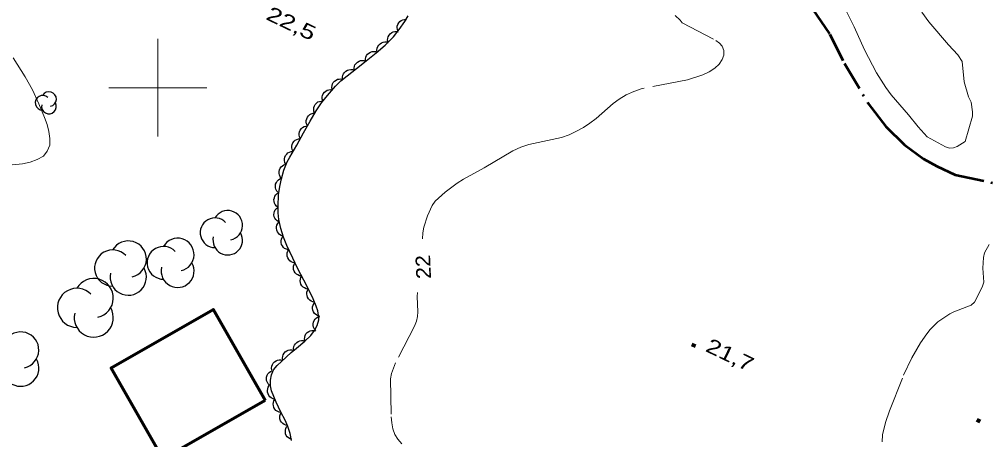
# Model space of a CAD drawing. Extents: x 355726 to 357533, y 5103782 to 5105258.
# Drawn here: x 356885.8 to 356984.6, y 5104364 to 5104407 of the extents above; entities that cross this region are included whole.
import ezdxf
from ezdxf.enums import TextEntityAlignment as Align

# ---------------------------------------------------------------- set-up
doc = ezdxf.new("R2010")
doc.units = 0
doc.header["$LTSCALE"] = 0.6
for name, pattern in [('DASH_DOUBLE_DOT', [9.2, 5, -1.2, 0.3, -1.2, 0.3, -1.2]), ('DOT_DASHED', [7.7, 5, -1.2, 0.3, -1.2]), ('LONG_DASHED', [7.5, 6, -1.5])]:
    doc.linetypes.add(name, pattern=pattern)
for name, color, linetype, lineweight in [('2', 7, 'LONG_DASHED', 13), ('3', 7, 'Continuous', 140), ('31', 7, 'Continuous', 35), ('4', 7, 'DASH_DOUBLE_DOT', 53), ('44', 7, 'Continuous', 25), ('61', 7, 'Continuous', 13)]:
    doc.layers.add(name, color=color, linetype=linetype, lineweight=lineweight)

msp = doc.modelspace()

# ---------------------------------------------------------------- linework, layer by layer
at = {"layer": '2'}
for points in [[(356952.9, 5104407.37), (356953.4, 5104406.92), (356953.62, 5104406.65), (356957.06, 5104404.82), (356957.44, 5104404.57), (356957.7, 5104404.24), (356957.86, 5104403.8), (356957.87, 5104403.32), (356957.69, 5104402.87), (356957.38, 5104402.4), (356956.94, 5104402), (356956.38, 5104401.63), (356955.72, 5104401.32), (356954.15, 5104400.8), (356949.52, 5104399.92), (356948.66, 5104399.62), (356947.88, 5104399.26), (356947.17, 5104398.84), (356946.54, 5104398.38), (356944.82, 5104396.84), (356944.18, 5104396.36), (356943.51, 5104395.92), (356942.81, 5104395.54), (356942.06, 5104395.17), (356941.26, 5104394.92), (356937.94, 5104394.19), (356937.11, 5104393.91), (356936.31, 5104393.55), (356933.37, 5104391.8), (356931.26, 5104390.66), (356930.61, 5104390.25), (356929.37, 5104389.3), (356928.37, 5104388.4), (356928.06, 5104387.95), (356927.58, 5104386.91), (356927.2, 5104385.73), (356927.1, 5104385.16), (356927.06, 5104384.54)], [(356978.1, 5104407.71), (356978.83, 5104406.73), (356980.85, 5104404.38), (356981.8, 5104403.37), (356982.22, 5104402.67), (356982.42, 5104400.61), (356982.88, 5104399.05), (356983.16, 5104398.53), (356983.28, 5104397.54), (356983.28, 5104397.09), (356982.54, 5104394.51), (356981.72, 5104393.97), (356981.35, 5104393.84), (356980.95, 5104393.83), (356980.53, 5104393.94), (356978.66, 5104394.98), (356977.72, 5104396), (356976.73, 5104397.23), (356974.96, 5104399.28), (356974.42, 5104400.01), (356973.48, 5104401.51), (356972.26, 5104403.86), (356971.18, 5104406.24), (356970.4, 5104407.8)], [(356974.06, 5104363.78), (356974.1, 5104364.48), (356974.41, 5104365.76), (356974.82, 5104366.94), (356976.25, 5104370.61), (356977.09, 5104372.36), (356977.97, 5104373.9), (356978.61, 5104374.84), (356978.97, 5104375.28), (356979.75, 5104376.04), (356980.97, 5104376.87), (356981.38, 5104377.09), (356983.16, 5104377.75), (356983.49, 5104378.07), (356984.12, 5104379.26), (356984.32, 5104379.7), (356984.44, 5104380.11), (356984.36, 5104381.55), (356984.41, 5104382.62), (356984.52, 5104383.11), (356985, 5104383.98)], [(356926.56, 5104379.05), (356926.52, 5104378.66), (356926.6, 5104377.09), (356926.56, 5104376.61), (356926.44, 5104376.13), (356926.25, 5104375.62), (356924.3, 5104371.86), (356923.88, 5104370.76), (356923.8, 5104370.22), (356923.87, 5104366.34), (356923.91, 5104365.72), (356924.04, 5104365.12), (356924.25, 5104364.54), (356924.55, 5104364.04), (356924.94, 5104363.59)]]:
    msp.add_lwpolyline(points, dxfattribs=at)
at = {"layer": '2', "linetype": 'Continuous'}
msp.add_lwpolyline([(356885.21, 5104403.05), (356886.45, 5104401.11), (356887.18, 5104399.79), (356887.84, 5104398.36), (356888.42, 5104396.95), (356888.68, 5104396.23), (356888.87, 5104395.51), (356888.98, 5104394.8), (356888.95, 5104394.13), (356888.7, 5104393.5), (356888.3, 5104393), (356887.68, 5104392.65), (356886.97, 5104392.38), (356886.16, 5104392.22), (356882.58, 5104391.88)], dxfattribs=at)
at = {"layer": '3'}
for p, q in [((356954.6, 5104373.73), (356954.96, 5104373.56)), ((356983.72, 5104366.02), (356984.08, 5104365.85))]:
    msp.add_line(p, q, dxfattribs=at)
at = {"layer": '31', "lineweight": 70}
msp.add_lwpolyline([(356910.99, 5104368.01), (356900.56, 5104362.05), (356895.23, 5104371.36), (356905.67, 5104377.33), (356910.99, 5104368.01)], close=True, dxfattribs=at)
at = {"layer": '4'}
msp.add_lwpolyline([(356966.98, 5104408), (356968.71, 5104405.47), (356970.19, 5104402.49), (356972.62, 5104398.4), (356974.43, 5104396.02), (356976.35, 5104394.17), (356978.28, 5104392.71), (356979.63, 5104391.96), (356981.51, 5104391.1), (356985.54, 5104390.23)], dxfattribs=at)
at = {"layer": '44', "linetype": 'DOT_DASHED'}
msp.add_lwpolyline([(356913.66, 5104363.9), (356913.53, 5104364.63), (356913.31, 5104365.34), (356913.02, 5104366), (356912.59, 5104366.83), (356912.11, 5104367.84), (356911.63, 5104368.98), (356911.52, 5104369.51), (356911.52, 5104370.08), (356911.62, 5104370.63), (356911.82, 5104371.16), (356912.19, 5104371.59), (356912.65, 5104372.01), (356913.64, 5104372.93), (356914.19, 5104373.36), (356915.03, 5104374.07), (356915.63, 5104374.67), (356916.02, 5104375.16), (356916.29, 5104375.69), (356916.45, 5104376.26), (356916.45, 5104376.48), (356916.35, 5104377.17), (356916.19, 5104377.66), (356915.89, 5104378.41), (356915.53, 5104379.13), (356914.93, 5104380.33), (356914.33, 5104381.47), (356913.79, 5104382.57), (356913.18, 5104383.87), (356912.85, 5104384.73), (356912.58, 5104385.59), (356912.37, 5104386.51), (356912.31, 5104387.19), (356912.31, 5104387.88), (356912.35, 5104389.04), (356912.46, 5104389.91), (356912.64, 5104390.69), (356912.9, 5104391.58), (356913.23, 5104392.42), (356913.5, 5104392.91), (356914.2, 5104394.13), (356914.91, 5104395.38), (356915.58, 5104396.59), (356916.2, 5104397.65), (356916.74, 5104398.44), (356917.34, 5104399.2), (356918.17, 5104400.15), (356918.72, 5104400.69), (356919.35, 5104401.22), (356920.3, 5104401.97), (356921.31, 5104402.76), (356922.32, 5104403.55), (356923.23, 5104404.34), (356924.08, 5104405.2), (356924.69, 5104405.94), (356925.25, 5104406.76), (356925.58, 5104407.34)], dxfattribs=at)
at = {"layer": '44'}
for points in [[(356924.56, 5104405.75), (356924.49, 5104405.95), (356924.47, 5104406.15), (356924.48, 5104406.31), (356924.54, 5104406.48), (356924.63, 5104406.64), (356924.76, 5104406.78), (356924.88, 5104406.88), (356925.05, 5104406.95), (356925.23, 5104406.99), (356925.41, 5104406.99)], [(356923.54, 5104404.65), (356923.5, 5104404.86), (356923.52, 5104405.06), (356923.56, 5104405.22), (356923.64, 5104405.37), (356923.76, 5104405.52), (356923.92, 5104405.63), (356924.06, 5104405.71), (356924.23, 5104405.75), (356924.42, 5104405.75), (356924.59, 5104405.72)], [(356922.43, 5104403.65), (356922.41, 5104403.85), (356922.44, 5104404.05), (356922.49, 5104404.21), (356922.59, 5104404.36), (356922.72, 5104404.49), (356922.88, 5104404.59), (356923.03, 5104404.66), (356923.2, 5104404.68), (356923.39, 5104404.68), (356923.56, 5104404.63)], [(356921.25, 5104402.72), (356921.24, 5104402.92), (356921.28, 5104403.12), (356921.34, 5104403.28), (356921.45, 5104403.42), (356921.58, 5104403.54), (356921.75, 5104403.63), (356921.9, 5104403.7), (356922.08, 5104403.71), (356922.26, 5104403.7), (356922.44, 5104403.64)], [(356920.07, 5104401.79), (356920.06, 5104402), (356920.1, 5104402.2), (356920.16, 5104402.35), (356920.27, 5104402.49), (356920.4, 5104402.62), (356920.57, 5104402.71), (356920.72, 5104402.77), (356920.9, 5104402.79), (356921.08, 5104402.77), (356921.25, 5104402.72)], [(356918.9, 5104400.86), (356918.88, 5104401.07), (356918.92, 5104401.27), (356918.98, 5104401.42), (356919.09, 5104401.56), (356919.22, 5104401.69), (356919.39, 5104401.78), (356919.54, 5104401.84), (356919.72, 5104401.86), (356919.9, 5104401.85), (356920.07, 5104401.79)], [(356917.82, 5104399.81), (356917.79, 5104400.02), (356917.81, 5104400.22), (356917.85, 5104400.38), (356917.94, 5104400.53), (356918.06, 5104400.67), (356918.22, 5104400.78), (356918.36, 5104400.86), (356918.53, 5104400.89), (356918.72, 5104400.9), (356918.89, 5104400.86)], [(356916.86, 5104398.66), (356916.81, 5104398.86), (356916.82, 5104399.06), (356916.85, 5104399.22), (356916.92, 5104399.38), (356917.03, 5104399.53), (356917.18, 5104399.65), (356917.32, 5104399.74), (356917.49, 5104399.79), (356917.67, 5104399.81), (356917.85, 5104399.78)], [(356916.03, 5104397.4), (356915.95, 5104397.6), (356915.94, 5104397.8), (356915.95, 5104397.97), (356916.01, 5104398.13), (356916.1, 5104398.29), (356916.23, 5104398.43), (356916.35, 5104398.54), (356916.52, 5104398.6), (356916.7, 5104398.64), (356916.88, 5104398.64)], [(356915.29, 5104396.1), (356915.2, 5104396.29), (356915.17, 5104396.49), (356915.17, 5104396.65), (356915.22, 5104396.82), (356915.29, 5104396.99), (356915.42, 5104397.14), (356915.53, 5104397.25), (356915.69, 5104397.33), (356915.87, 5104397.38), (356916.05, 5104397.39)], [(356914.58, 5104394.78), (356914.48, 5104394.97), (356914.45, 5104395.17), (356914.44, 5104395.33), (356914.48, 5104395.5), (356914.56, 5104395.67), (356914.68, 5104395.82), (356914.79, 5104395.94), (356914.95, 5104396.02), (356915.12, 5104396.08), (356915.3, 5104396.09)], [(356913.83, 5104393.48), (356913.74, 5104393.67), (356913.7, 5104393.87), (356913.7, 5104394.03), (356913.74, 5104394.2), (356913.82, 5104394.37), (356913.94, 5104394.52), (356914.06, 5104394.63), (356914.21, 5104394.71), (356914.39, 5104394.77), (356914.57, 5104394.78)], [(356913.09, 5104392.17), (356913, 5104392.36), (356912.96, 5104392.56), (356912.96, 5104392.72), (356913, 5104392.89), (356913.07, 5104393.06), (356913.19, 5104393.21), (356913.31, 5104393.33), (356913.46, 5104393.41), (356913.64, 5104393.47), (356913.82, 5104393.49)], [(356912.65, 5104390.73), (356912.52, 5104390.9), (356912.44, 5104391.08), (356912.4, 5104391.24), (356912.4, 5104391.42), (356912.44, 5104391.6), (356912.52, 5104391.77), (356912.61, 5104391.91), (356912.74, 5104392.02), (356912.9, 5104392.12), (356913.07, 5104392.17)], [(356912.31, 5104389.27), (356912.17, 5104389.43), (356912.08, 5104389.61), (356912.03, 5104389.77), (356912.02, 5104389.94), (356912.05, 5104390.12), (356912.12, 5104390.3), (356912.2, 5104390.44), (356912.33, 5104390.57), (356912.48, 5104390.67), (356912.65, 5104390.74)], [(356912.31, 5104387.76), (356912.14, 5104387.89), (356912.01, 5104388.05), (356911.93, 5104388.19), (356911.89, 5104388.37), (356911.88, 5104388.55), (356911.92, 5104388.74), (356911.97, 5104388.89), (356912.07, 5104389.04), (356912.21, 5104389.17), (356912.36, 5104389.26)], [(356912.39, 5104386.27), (356912.21, 5104386.37), (356912.07, 5104386.52), (356911.97, 5104386.65), (356911.91, 5104386.81), (356911.88, 5104387), (356911.89, 5104387.19), (356911.92, 5104387.35), (356912.01, 5104387.5), (356912.12, 5104387.65), (356912.26, 5104387.76)], [(356912.82, 5104384.83), (356912.62, 5104384.89), (356912.45, 5104385), (356912.33, 5104385.11), (356912.23, 5104385.26), (356912.16, 5104385.43), (356912.14, 5104385.62), (356912.13, 5104385.78), (356912.18, 5104385.95), (356912.26, 5104386.12), (356912.37, 5104386.26)], [(356913.35, 5104383.42), (356913.15, 5104383.47), (356912.97, 5104383.57), (356912.84, 5104383.67), (356912.74, 5104383.82), (356912.66, 5104383.98), (356912.62, 5104384.17), (356912.6, 5104384.33), (356912.64, 5104384.51), (356912.71, 5104384.68), (356912.81, 5104384.83)], [(356914.02, 5104382.08), (356913.81, 5104382.11), (356913.63, 5104382.2), (356913.49, 5104382.29), (356913.38, 5104382.43), (356913.29, 5104382.59), (356913.24, 5104382.77), (356913.21, 5104382.93), (356913.23, 5104383.11), (356913.29, 5104383.28), (356913.38, 5104383.44)], [(356914.71, 5104380.75), (356914.5, 5104380.77), (356914.32, 5104380.85), (356914.17, 5104380.94), (356914.05, 5104381.07), (356913.95, 5104381.22), (356913.89, 5104381.4), (356913.86, 5104381.56), (356913.88, 5104381.74), (356913.93, 5104381.92), (356914.01, 5104382.08)], [(356915.39, 5104379.41), (356915.18, 5104379.44), (356915, 5104379.52), (356914.86, 5104379.61), (356914.74, 5104379.74), (356914.64, 5104379.9), (356914.59, 5104380.08), (356914.56, 5104380.24), (356914.58, 5104380.42), (356914.63, 5104380.6), (356914.72, 5104380.75)], [(356916.06, 5104378.07), (356915.85, 5104378.1), (356915.67, 5104378.18), (356915.53, 5104378.27), (356915.41, 5104378.4), (356915.32, 5104378.56), (356915.26, 5104378.74), (356915.23, 5104378.9), (356915.25, 5104379.08), (356915.3, 5104379.25), (356915.39, 5104379.41)], [(356916.52, 5104376.64), (356916.32, 5104376.7), (356916.15, 5104376.81), (356916.03, 5104376.92), (356915.93, 5104377.06), (356915.86, 5104377.23), (356915.83, 5104377.42), (356915.82, 5104377.59), (356915.87, 5104377.76), (356915.95, 5104377.92), (356916.06, 5104378.07)], [(356916.14, 5104375.16), (356916.01, 5104375.32), (356915.93, 5104375.51), (356915.88, 5104375.67), (356915.88, 5104375.84), (356915.92, 5104376.02), (356916, 5104376.2), (356916.09, 5104376.34), (356916.22, 5104376.45), (356916.38, 5104376.55), (356916.55, 5104376.61)], [(356915.05, 5104374.09), (356915.01, 5104374.29), (356915.03, 5104374.49), (356915.07, 5104374.65), (356915.15, 5104374.81), (356915.27, 5104374.95), (356915.43, 5104375.06), (356915.57, 5104375.14), (356915.74, 5104375.17), (356915.93, 5104375.18), (356916.11, 5104375.15)], [(356913.9, 5104373.12), (356913.88, 5104373.32), (356913.92, 5104373.52), (356913.97, 5104373.68), (356914.07, 5104373.82), (356914.2, 5104373.95), (356914.36, 5104374.05), (356914.51, 5104374.12), (356914.69, 5104374.14), (356914.87, 5104374.13), (356915.05, 5104374.08)], [(356912.78, 5104372.13), (356912.74, 5104372.33), (356912.77, 5104372.53), (356912.82, 5104372.69), (356912.91, 5104372.84), (356913.03, 5104372.98), (356913.19, 5104373.08), (356913.34, 5104373.16), (356913.51, 5104373.19), (356913.7, 5104373.19), (356913.87, 5104373.15)], [(356911.67, 5104371.11), (356911.64, 5104371.32), (356911.67, 5104371.52), (356911.71, 5104371.68), (356911.81, 5104371.83), (356911.94, 5104371.96), (356912.1, 5104372.07), (356912.24, 5104372.14), (356912.42, 5104372.17), (356912.6, 5104372.17), (356912.78, 5104372.13)], [(356911.43, 5104369.58), (356911.28, 5104369.72), (356911.18, 5104369.9), (356911.12, 5104370.05), (356911.11, 5104370.23), (356911.13, 5104370.41), (356911.19, 5104370.59), (356911.26, 5104370.74), (356911.38, 5104370.87), (356911.53, 5104370.98), (356911.7, 5104371.05)], [(356911.98, 5104368.15), (356911.78, 5104368.19), (356911.6, 5104368.29), (356911.46, 5104368.38), (356911.35, 5104368.52), (356911.27, 5104368.68), (356911.22, 5104368.87), (356911.2, 5104369.03), (356911.24, 5104369.21), (356911.3, 5104369.38), (356911.4, 5104369.53)], [(356912.61, 5104366.79), (356912.4, 5104366.82), (356912.22, 5104366.91), (356912.08, 5104367), (356911.97, 5104367.13), (356911.87, 5104367.29), (356911.82, 5104367.48), (356911.8, 5104367.64), (356911.82, 5104367.81), (356911.87, 5104367.99), (356911.97, 5104368.14)], [(356913.3, 5104365.46), (356913.09, 5104365.48), (356912.91, 5104365.56), (356912.77, 5104365.65), (356912.65, 5104365.78), (356912.55, 5104365.93), (356912.49, 5104366.12), (356912.46, 5104366.28), (356912.48, 5104366.45), (356912.53, 5104366.63), (356912.61, 5104366.79)], [(356913.72, 5104364.01), (356913.52, 5104364.07), (356913.35, 5104364.18), (356913.23, 5104364.29), (356913.14, 5104364.44), (356913.07, 5104364.61), (356913.04, 5104364.8), (356913.04, 5104364.97), (356913.09, 5104365.14), (356913.17, 5104365.3), (356913.28, 5104365.44)]]:
    msp.add_lwpolyline(points, dxfattribs=at)
for centre, radius, start, end in [((356888.875, 5104398.834), 0.754, 282.26917, 149.72626), ((356888.226, 5104398.457), 0.754, 44.11537, 269.80396), ((356888.875, 5104398.08), 0.754, 166.93686, 29.62122), ((356907.152, 5104385.921), 1.514, 282.26917, 149.72626), ((356905.85, 5104385.164), 1.514, 44.11537, 269.80396), ((356902.031, 5104382.927), 1.678, 282.26917, 149.72626), ((356907.152, 5104384.407), 1.514, 166.93686, 29.62122), ((356896.984, 5104382.478), 1.852, 282.26917, 149.72626), ((356900.588, 5104382.088), 1.678, 44.11537, 269.80396), ((356895.391, 5104381.552), 1.852, 44.11537, 269.80396), ((356896.984, 5104380.626), 1.852, 166.93686, 29.62122), ((356902.031, 5104381.249), 1.678, 166.93686, 29.62122), ((356893.455, 5104378.485), 1.999, 282.26917, 149.72626), ((356891.736, 5104377.485), 1.999, 44.11537, 269.80396), ((356893.455, 5104376.486), 1.999, 166.93686, 29.62122), ((356885.984, 5104373.169), 1.854, 282.26917, 149.72626), ((356885.984, 5104371.315), 1.854, 166.93686, 29.62122)]:
    msp.add_arc(centre, radius, start, end, dxfattribs=at)
at = {"layer": '61'}
for p, q in [((356900, 5104395), (356900, 5104405)), ((356895, 5104400), (356905, 5104400))]:
    msp.add_line(p, q, dxfattribs=at)

# ---------------------------------------------------------------- texts
at = {"layer": '2', "width": 1.1}
msp.add_text('22', height=1.5, rotation=92.517, dxfattribs=at).set_placement((356927.885, 5104381.697), align=Align.CENTER)
at = {"layer": '3'}
for s, width, p in [('22,5   ', 1.35, (356910.95, 5104407.04)), ('21,7   ', 1.3, (356955.89, 5104373.09))]:
    msp.add_text(s, height=1.5, rotation=334.423, dxfattribs=dict(at, width=width)).set_placement(p)

doc.saveas('drawing.dxf')
